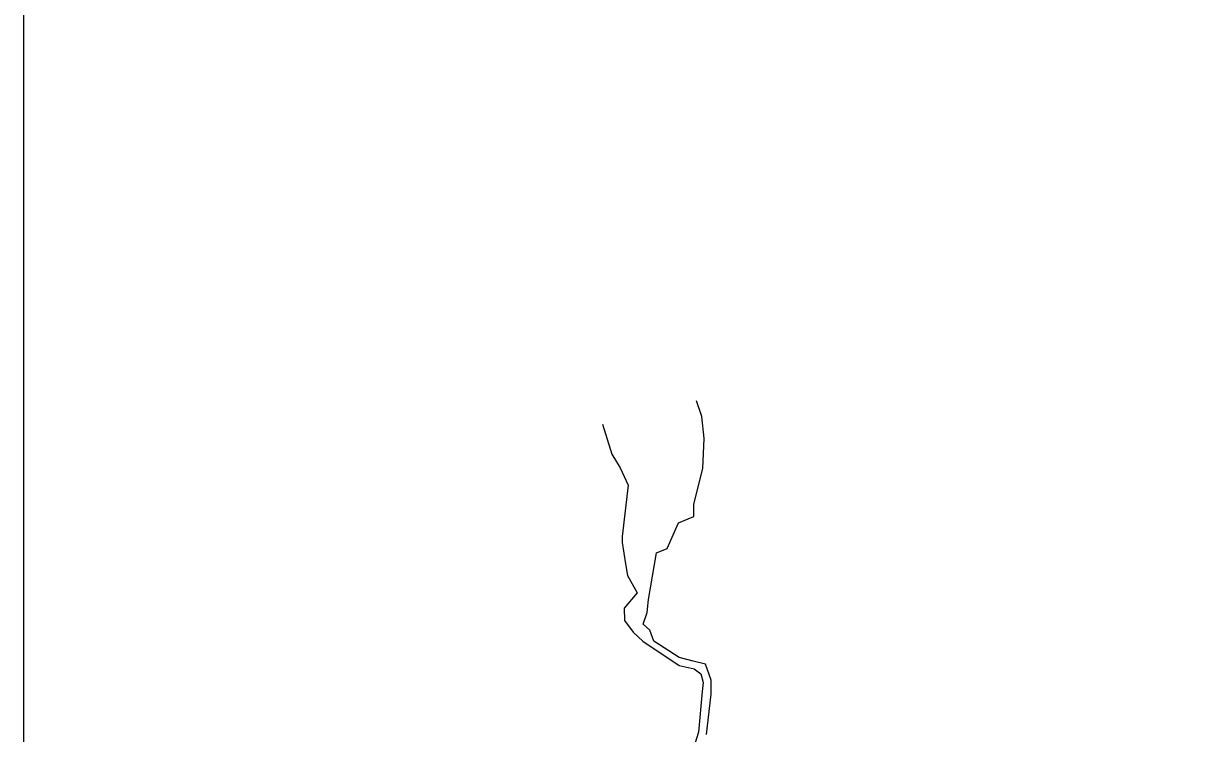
# Model space of a CAD drawing. Extents: x 2384780 to 2405432, y 547869 to 573706.
# Drawn here: x 2387694 to 2391180, y 554063 to 556155 of the extents above; entities that cross this region are included whole.
import ezdxf

# ---------------------------------------------------------------- set-up
doc = ezdxf.new("R2010")
doc.units = 0
doc.layers.add('Old_Level_6', color=7, linetype='Continuous')
doc.layers.add('Old_Level_63', color=7, linetype='Continuous')

msp = doc.modelspace()

# ---------------------------------------------------------------- linework, layer by layer
at = {"layer": 'Old_Level_6'}
for p, q in [((2389695.4, 554997.4), (2389679.5, 555042.8)), ((2389701.5, 554932.7), (2389695.4, 554997.4)), ((2389401.7, 554974.1), (2389429.4, 554885.6)), ((2389697.9, 554843.5), (2389701.5, 554932.7)), ((2389429.4, 554885.6), (2389454.1, 554845.7)), ((2389454.1, 554845.7), (2389477.5, 554794.6)), ((2389671.8, 554739.1), (2389697.9, 554843.5)), ((2389477.5, 554794.6), (2389459.8, 554643.4)), ((2389671.7, 554702.1), (2389671.8, 554739.1)), ((2389626.3, 554683.4), (2389671.7, 554702.1)), ((2389593.2, 554607.6), (2389626.3, 554683.4)), ((2389459.8, 554643.4), (2389459.8, 554626.1)), ((2389459.8, 554626.1), (2389470.3, 554562.9)), ((2389561.1, 554595.4), (2389593.2, 554607.6)), ((2389470.3, 554562.9), (2389475.5, 554527.9)), ((2389538.2, 554458), (2389561.1, 554595.4)), ((2389475.5, 554527.9), (2389504.6, 554477.3)), ((2389504.6, 554477.3), (2389465.7, 554431.9)), ((2389534.1, 554418.9), (2389538.2, 554458)), ((2389465.7, 554431.9), (2389466.7, 554395.4)), ((2389466.7, 554395.4), (2389492.9, 554361.8)), ((2389521.7, 554385.4), (2389534.1, 554418.9)), ((2389492.9, 554361.8), (2389520.7, 554334.8)), ((2389542, 554366.8), (2389521.7, 554385.4)), ((2389553.3, 554334.7), (2389542, 554366.8)), ((2389520.7, 554334.8), (2389628.3, 554262.8)), ((2389628.5, 554286.4), (2389553.3, 554334.7)), ((2389669.5, 554276), (2389628.5, 554286.4)), ((2389628.3, 554262.8), (2389672.4, 554253)), ((2389705.9, 554266.8), (2389669.5, 554276)), ((2389672.4, 554253), (2389691.7, 554238.5)), ((2389723, 554219.6), (2389705.9, 554266.8)), ((2389691.7, 554238.5), (2389699, 554213.2)), ((2389699, 554213.2), (2389696.5, 554186.6)), ((2389722.4, 554178.3), (2389723, 554219.6)), ((2389696.5, 554186.6), (2389685.3, 554066.9)), ((2389708.4, 554059.3), (2389722.4, 554178.3)), ((2389685.3, 554066.9), (2389657.6, 553978.6))]:
    msp.add_line(p, q, dxfattribs=at)
at = {"layer": 'Old_Level_63'}
msp.add_lwpolyline([(2402094.4, 551132.7), (2402094.4, 559932.7), (2387694.4, 559932.7), (2387694.4, 551132.7)], close=True, dxfattribs=at)

doc.saveas('drawing.dxf')
